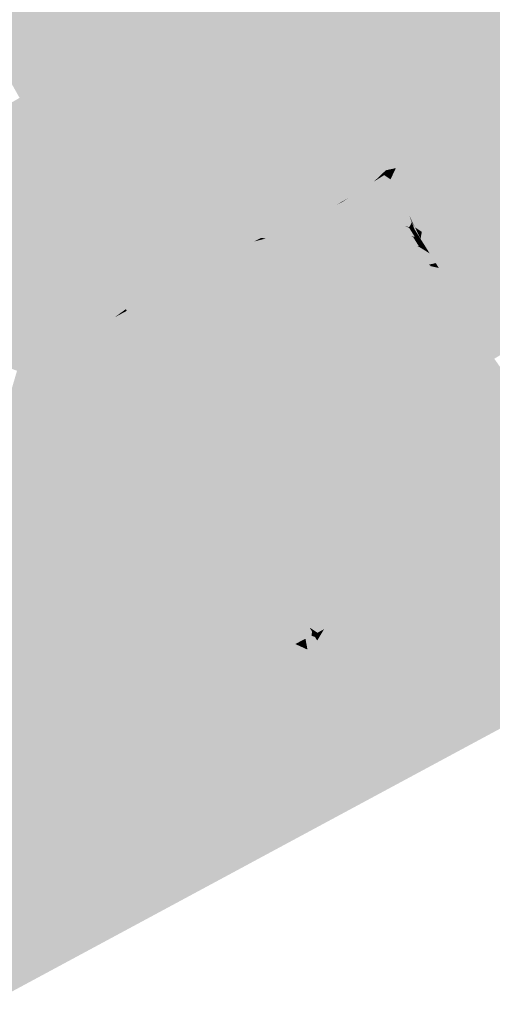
# Model space of a CAD drawing. Header units: metres. Extents: x 164696 to 183842, y 382615 to 387356.
# Tile 894 of 1056: x 182753.76 to 182755.2, y 386662.9 to 386665.9. Entities that reach past the tile are written whole.
import ezdxf

# ---------------------------------------------------------------- set-up
doc = ezdxf.new("R2010")
doc.units = ezdxf.units.M
doc.layers.add('C3D-SURFACE_TINSURFACE', color=7, linetype='Continuous')

msp = doc.modelspace()

# ---------------------------------------------------------------- linework, layer by layer
at = {"layer": 'C3D-SURFACE_TINSURFACE', "color": 11, "linetype": 'Continuous', "lineweight": -3, "true_color": 0xff8585}
for points in [[(182755.4009, 386666.3382), (182754.6068, 386665.9575), (182754.6386, 386665.8985)], [(182755.4009, 386666.3382), (182754.6386, 386665.8985), (182755.4259, 386666.2932)], [(182755.4259, 386666.2932), (182754.6386, 386665.8985), (182754.6713, 386665.8355)], [(182755.4259, 386666.2932), (182754.6713, 386665.8355), (182755.4509, 386666.2481)], [(182755.4509, 386666.2481), (182754.6713, 386665.8355), (182755.3024, 386665.6829)], [(182753.6312, 386665.9014), (182753.649, 386665.8673), (182754.4552, 386666.2203)], [(182753.649, 386665.8673), (182753.6667, 386665.8333), (182754.4552, 386666.2203)], [(182753.6845, 386665.7992), (182754.4552, 386666.2203), (182753.6667, 386665.8333)], [(182753.7022, 386665.7652), (182754.4552, 386666.2203), (182753.6845, 386665.7992)], [(182753.7022, 386665.7652), (182754.4766, 386666.1836), (182754.4552, 386666.2203)], [(182753.7217, 386665.7304), (182754.4766, 386666.1836), (182753.7022, 386665.7652)], [(182753.7217, 386665.7304), (182754.498, 386666.1469), (182754.4766, 386666.1836)], [(182753.7217, 386665.7304), (182753.7412, 386665.6959), (182754.498, 386666.1469)], [(182753.7412, 386665.6959), (182754.5193, 386666.1102), (182754.498, 386666.1469)], [(182753.7412, 386665.6959), (182753.7606, 386665.6614), (182754.5193, 386666.1102)], [(182753.7606, 386665.6614), (182754.5407, 386666.0735), (182754.5193, 386666.1102)], [(182753.7606, 386665.6614), (182753.7801, 386665.6268), (182754.5407, 386666.0735)], [(182753.7801, 386665.6268), (182753.7996, 386665.5923), (182754.5407, 386666.0735)], [(182753.7996, 386665.5923), (182754.5751, 386666.0165), (182754.5407, 386666.0735)], [(182753.7996, 386665.5923), (182753.8191, 386665.5578), (182754.5751, 386666.0165)], [(182753.8191, 386665.5578), (182754.6068, 386665.9575), (182754.5751, 386666.0165)], [(182753.8191, 386665.5578), (182754.6386, 386665.8985), (182754.6068, 386665.9575)], [(182753.8351, 386665.5181), (182754.6386, 386665.8985), (182753.8191, 386665.5578)], [(182753.8351, 386665.5181), (182753.8537, 386665.4812), (182754.6386, 386665.8985)], [(182753.8722, 386665.4444), (182754.6386, 386665.8985), (182753.8537, 386665.4812)], [(182753.8722, 386665.4444), (182754.6713, 386665.8355), (182754.6386, 386665.8985)], [(182753.8722, 386665.4444), (182753.8908, 386665.4075), (182754.6713, 386665.8355)], [(182753.8908, 386665.4075), (182754.4751, 386665.223), (182754.6713, 386665.8355)], [(182754.4751, 386665.223), (182754.685, 386665.8092), (182754.6713, 386665.8355)], [(182755.3024, 386665.6829), (182754.6713, 386665.8355), (182755.2731, 386665.6648)], [(182754.685, 386665.8092), (182755.2731, 386665.6648), (182754.6713, 386665.8355)], [(182754.4751, 386665.223), (182754.498, 386665.2344), (182754.685, 386665.8092)], [(182754.498, 386665.2344), (182754.6987, 386665.7829), (182754.685, 386665.8092)], [(182754.685, 386665.8092), (182754.6987, 386665.7829), (182755.2731, 386665.6648)], [(182754.498, 386665.2344), (182754.7124, 386665.7566), (182754.6987, 386665.7829)], [(182755.2201, 386665.6306), (182754.6987, 386665.7829), (182755.2014, 386665.6199)], [(182755.2201, 386665.6306), (182755.2382, 386665.6412), (182754.6987, 386665.7829)], [(182754.6987, 386665.7829), (182755.2382, 386665.6412), (182755.2731, 386665.6648)], [(182754.6987, 386665.7829), (182754.7124, 386665.7566), (182755.2014, 386665.6199)], [(182754.498, 386665.2344), (182754.7262, 386665.7303), (182754.7124, 386665.7566)], [(182755.1837, 386665.6098), (182754.7124, 386665.7566), (182755.1645, 386665.5996)], [(182755.1837, 386665.6098), (182755.2014, 386665.6199), (182754.7124, 386665.7566)], [(182754.7124, 386665.7566), (182754.7262, 386665.7303), (182755.1645, 386665.5996)], [(182754.5758, 386665.2638), (182754.7262, 386665.7303), (182754.498, 386665.2344)], [(182754.5758, 386665.2638), (182754.7399, 386665.704), (182754.7262, 386665.7303)], [(182754.6141, 386665.2818), (182754.7399, 386665.704), (182754.5758, 386665.2638)], [(182754.6141, 386665.2818), (182754.7536, 386665.6776), (182754.7399, 386665.704)], [(182754.7262, 386665.7303), (182754.7399, 386665.704), (182755.1645, 386665.5996)], [(182755.1472, 386665.5891), (182754.7399, 386665.704), (182755.1276, 386665.5783)], [(182755.1472, 386665.5891), (182755.1645, 386665.5996), (182754.7399, 386665.704)], [(182754.7536, 386665.6776), (182755.1276, 386665.5783), (182754.7399, 386665.704)], [(182754.6283, 386665.288), (182754.7536, 386665.6776), (182754.6141, 386665.2818)], [(182754.6283, 386665.288), (182754.7673, 386665.6513), (182754.7536, 386665.6776)], [(182755.1108, 386665.5683), (182754.7536, 386665.6776), (182754.7673, 386665.6513)], [(182755.1108, 386665.5683), (182755.1276, 386665.5783), (182754.7536, 386665.6776)], [(182753.7801, 386665.6268), (182753.7606, 386665.6614), (182753.1966, 386665.3354)], [(182754.6283, 386665.288), (182754.6525, 386665.2998), (182754.7673, 386665.6513)], [(182754.6673, 386665.3066), (182754.7673, 386665.6513), (182754.6525, 386665.2998)], [(182754.6673, 386665.3066), (182754.7921, 386665.598), (182754.7673, 386665.6513)], [(182755.1108, 386665.5683), (182754.7673, 386665.6513), (182755.0907, 386665.557)], [(182755.0743, 386665.5476), (182754.7673, 386665.6513), (182755.0538, 386665.5367)], [(182755.0743, 386665.5476), (182755.0907, 386665.557), (182754.7673, 386665.6513)], [(182754.7921, 386665.598), (182755.0538, 386665.5367), (182754.7673, 386665.6513)], [(182755.2566, 386665.6513), (182755.1359, 386665.1744), (182755.6918, 386665.3511)], [(182755.2566, 386665.6513), (182755.1537, 386665.2682), (182755.1359, 386665.1744)], [(182755.2566, 386665.6513), (182755.2382, 386665.6412), (182755.1537, 386665.2682)], [(182753.7996, 386665.5923), (182753.7801, 386665.6268), (182753.1966, 386665.3354)], [(182755.1837, 386665.6098), (182755.0662, 386665.222), (182755.2014, 386665.6199)], [(182755.2014, 386665.6199), (182755.0662, 386665.222), (182755.1399, 386665.2602)], [(182755.2201, 386665.6306), (182755.1322, 386665.1909), (182755.1537, 386665.2682)], [(182755.2201, 386665.6306), (182755.1399, 386665.2602), (182755.1322, 386665.1909)], [(182755.2201, 386665.6306), (182755.2014, 386665.6199), (182755.1399, 386665.2602)], [(182755.2201, 386665.6306), (182755.1537, 386665.2682), (182755.2382, 386665.6412)], [(182753.8351, 386665.5181), (182753.7996, 386665.5923), (182753.1966, 386665.3354)], [(182753.8351, 386665.5181), (182753.8191, 386665.5578), (182753.7996, 386665.5923)], [(182754.6673, 386665.3066), (182754.6907, 386665.3178), (182754.7921, 386665.598)], [(182754.7063, 386665.3252), (182754.7921, 386665.598), (182754.6907, 386665.3178)], [(182754.7063, 386665.3252), (182754.729, 386665.3358), (182754.7921, 386665.598)], [(182754.82, 386665.5475), (182754.7921, 386665.598), (182754.729, 386665.3358)], [(182755.0379, 386665.5268), (182754.7921, 386665.598), (182755.0169, 386665.5154)], [(182755.0379, 386665.5268), (182755.0538, 386665.5367), (182754.7921, 386665.598)], [(182754.7921, 386665.598), (182754.82, 386665.5475), (182755.0169, 386665.5154)], [(182755.1472, 386665.5891), (182755.0206, 386665.1721), (182755.0299, 386665.1573)], [(182755.1472, 386665.5891), (182755.1276, 386665.5783), (182755.0206, 386665.1721)], [(182755.1472, 386665.5891), (182755.0299, 386665.1573), (182755.0527, 386665.1983)], [(182755.1837, 386665.6098), (182755.0512, 386665.1814), (182755.0662, 386665.222)], [(182755.1837, 386665.6098), (182755.0548, 386665.1996), (182755.0512, 386665.1814)], [(182755.1472, 386665.5891), (182755.0527, 386665.1983), (182755.0548, 386665.1996)], [(182755.1837, 386665.6098), (182755.1645, 386665.5996), (182755.0548, 386665.1996)], [(182755.1472, 386665.5891), (182755.0548, 386665.1996), (182755.1645, 386665.5996)], [(182755.1108, 386665.5683), (182755.011, 386665.2323), (182755.0113, 386665.1869)], [(182755.1108, 386665.5683), (182755.0131, 386665.2461), (182755.011, 386665.2323)], [(182755.1108, 386665.5683), (182755.0113, 386665.1869), (182755.0206, 386665.1721)], [(182755.1108, 386665.5683), (182755.0907, 386665.557), (182755.0131, 386665.2461)], [(182755.0743, 386665.5476), (182755.0131, 386665.2461), (182755.0907, 386665.557)], [(182755.1108, 386665.5683), (182755.0206, 386665.1721), (182755.1276, 386665.5783)], [(182754.82, 386665.5475), (182754.729, 386665.3358), (182754.7652, 386665.3571)], [(182754.7782, 386665.3665), (182754.82, 386665.5475), (182754.7652, 386665.3571)], [(182754.7782, 386665.3665), (182754.8006, 386665.3807), (182754.82, 386665.5475)], [(182754.82, 386665.5475), (182754.8006, 386665.3807), (182754.8479, 386665.497)], [(182755.0015, 386665.5066), (182754.82, 386665.5475), (182754.9803, 386665.4941)], [(182755.0015, 386665.5066), (182755.0169, 386665.5154), (182754.82, 386665.5475)], [(182754.9696, 386665.4866), (182754.82, 386665.5475), (182754.8479, 386665.497)], [(182754.9696, 386665.4866), (182754.9803, 386665.4941), (182754.82, 386665.5475)], [(182755.0379, 386665.5268), (182754.9492, 386665.302), (182754.9663, 386665.2667)], [(182755.0379, 386665.5268), (182755.0169, 386665.5154), (182754.9492, 386665.302)], [(182755.0379, 386665.5268), (182754.9663, 386665.2667), (182754.9873, 386665.2524)], [(182755.0379, 386665.5268), (182754.9873, 386665.2524), (182754.9951, 386665.2822)], [(182755.0743, 386665.5476), (182754.991, 386665.2577), (182755.008, 386665.2305)], [(182755.0743, 386665.5476), (182754.9951, 386665.2822), (182754.991, 386665.2577)], [(182755.0743, 386665.5476), (182755.0538, 386665.5367), (182754.9951, 386665.2822)], [(182755.0379, 386665.5268), (182754.9951, 386665.2822), (182755.0538, 386665.5367)], [(182755.0743, 386665.5476), (182755.008, 386665.2305), (182755.0131, 386665.2461)], [(182753.8351, 386665.5181), (182753.1966, 386665.3354), (182753.277, 386665.1256)], [(182753.8351, 386665.5181), (182753.277, 386665.1256), (182753.8537, 386665.4812)], [(182754.8101, 386665.3866), (182754.8479, 386665.497), (182754.8006, 386665.3807)], [(182754.8101, 386665.3866), (182754.8365, 386665.4031), (182754.8479, 386665.497)], [(182754.842, 386665.4066), (182754.8479, 386665.497), (182754.8365, 386665.4031)], [(182754.842, 386665.4066), (182754.8776, 386665.4405), (182754.8479, 386665.497)], [(182754.9696, 386665.4866), (182754.8479, 386665.497), (182754.9444, 386665.4716)], [(182754.9377, 386665.4666), (182754.8479, 386665.497), (182754.9085, 386665.448)], [(182754.9377, 386665.4666), (182754.9444, 386665.4716), (182754.8479, 386665.497)], [(182754.9058, 386665.4466), (182754.8479, 386665.497), (182754.8776, 386665.4405)], [(182754.9058, 386665.4466), (182754.9085, 386665.448), (182754.8479, 386665.497)], [(182755.0015, 386665.5066), (182754.9349, 386665.3297), (182754.9492, 386665.302)], [(182755.0015, 386665.5066), (182754.9803, 386665.4941), (182754.9349, 386665.3297)], [(182754.9696, 386665.4866), (182754.9349, 386665.3297), (182754.9803, 386665.4941)], [(182755.0015, 386665.5066), (182754.9492, 386665.302), (182755.0169, 386665.5154)], [(182753.8722, 386665.4444), (182753.8537, 386665.4812), (182753.277, 386665.1256)], [(182754.9377, 386665.4666), (182754.9062, 386665.3851), (182754.9206, 386665.3574)], [(182754.9377, 386665.4666), (182754.9085, 386665.448), (182754.9062, 386665.3851)], [(182754.9696, 386665.4866), (182754.9206, 386665.3574), (182754.9349, 386665.3297)], [(182754.9696, 386665.4866), (182754.9444, 386665.4716), (182754.9206, 386665.3574)], [(182754.9377, 386665.4666), (182754.9206, 386665.3574), (182754.9444, 386665.4716)], [(182753.8908, 386665.4075), (182753.8722, 386665.4444), (182753.277, 386665.1256)], [(182754.842, 386665.4066), (182754.8725, 386665.4256), (182754.8776, 386665.4405)], [(182754.8739, 386665.4266), (182754.8776, 386665.4405), (182754.8725, 386665.4256)], [(182754.8739, 386665.4266), (182754.8919, 386665.4128), (182754.8776, 386665.4405)], [(182754.9058, 386665.4466), (182754.8776, 386665.4405), (182754.8919, 386665.4128)], [(182754.9058, 386665.4466), (182754.8919, 386665.4128), (182754.9085, 386665.448)], [(182754.9085, 386665.448), (182754.8919, 386665.4128), (182754.9062, 386665.3851)], [(182753.8908, 386665.4075), (182753.277, 386665.1256), (182753.2879, 386665.1044)], [(182753.8908, 386665.4075), (182753.2879, 386665.1044), (182753.2987, 386665.0833)], [(182753.8908, 386665.4075), (182753.2987, 386665.0833), (182753.9094, 386665.3706)], [(182753.8908, 386665.4075), (182754.4604, 386665.2153), (182754.4751, 386665.223)], [(182753.8908, 386665.4075), (182753.9094, 386665.3706), (182754.4604, 386665.2153)], [(182754.8101, 386665.3866), (182754.9206, 386665.3574), (182754.8365, 386665.4031)], [(182754.842, 386665.4066), (182754.8365, 386665.4031), (182754.9062, 386665.3851)], [(182754.8365, 386665.4031), (182754.9206, 386665.3574), (182754.9062, 386665.3851)], [(182754.842, 386665.4066), (182754.8919, 386665.4128), (182754.8725, 386665.4256)], [(182754.842, 386665.4066), (182754.9062, 386665.3851), (182754.8919, 386665.4128)], [(182754.8739, 386665.4266), (182754.8725, 386665.4256), (182754.8919, 386665.4128)], [(182754.7782, 386665.3665), (182754.9349, 386665.3297), (182754.8006, 386665.3807)], [(182754.8101, 386665.3866), (182754.8006, 386665.3807), (182754.9206, 386665.3574)], [(182754.8006, 386665.3807), (182754.9349, 386665.3297), (182754.9206, 386665.3574)], [(182753.9094, 386665.3706), (182753.2987, 386665.0833), (182753.3095, 386665.0621)], [(182753.9094, 386665.3706), (182753.3095, 386665.0621), (182753.3203, 386665.0409)], [(182753.9094, 386665.3706), (182753.3203, 386665.0409), (182753.9279, 386665.3337)], [(182753.9094, 386665.3706), (182754.4232, 386665.1951), (182754.4439, 386665.2061)], [(182753.9094, 386665.3706), (182754.4439, 386665.2061), (182754.4604, 386665.2153)], [(182753.9094, 386665.3706), (182753.9279, 386665.3337), (182754.4232, 386665.1951)], [(182754.7453, 386665.3438), (182754.7652, 386665.3571), (182754.729, 386665.3358)], [(182754.7453, 386665.3438), (182754.729, 386665.3358), (182754.9353, 386665.2703)], [(182754.7453, 386665.3438), (182754.9492, 386665.302), (182754.7652, 386665.3571)], [(182754.7453, 386665.3438), (182754.9491, 386665.2669), (182754.957, 386665.2815)], [(182754.7453, 386665.3438), (182754.957, 386665.2815), (182754.9492, 386665.302)], [(182754.7453, 386665.3438), (182754.9353, 386665.2703), (182754.9491, 386665.2669)], [(182754.7782, 386665.3665), (182754.7652, 386665.3571), (182754.9349, 386665.3297)], [(182754.7652, 386665.3571), (182754.9492, 386665.302), (182754.9349, 386665.3297)], [(182753.9432, 386665.297), (182753.9279, 386665.3337), (182753.3203, 386665.0409)], [(182753.9279, 386665.3337), (182754.3859, 386665.1748), (182754.4126, 386665.1891)], [(182754.4232, 386665.1951), (182753.9279, 386665.3337), (182754.4126, 386665.1891)], [(182754.3859, 386665.1748), (182753.9279, 386665.3337), (182754.3486, 386665.1546)], [(182753.9279, 386665.3337), (182753.9432, 386665.297), (182754.3486, 386665.1546)], [(182754.6673, 386665.3066), (182754.9541, 386665.24), (182754.6907, 386665.3178)], [(182754.7063, 386665.3252), (182754.6907, 386665.3178), (182754.9541, 386665.24)], [(182754.7063, 386665.3252), (182754.9353, 386665.2703), (182754.729, 386665.3358)], [(182754.7063, 386665.3252), (182754.9661, 386665.2372), (182754.9486, 386665.265)], [(182754.7063, 386665.3252), (182754.9541, 386665.24), (182754.9661, 386665.2372)], [(182754.7063, 386665.3252), (182754.9486, 386665.265), (182754.9353, 386665.2703)], [(182753.9432, 386665.297), (182753.3203, 386665.0409), (182753.3312, 386665.0198)], [(182753.9432, 386665.297), (182753.3312, 386665.0198), (182753.342, 386664.9986)], [(182753.79, 386664.8489), (182753.9432, 386665.297), (182753.342, 386664.9986)], [(182753.8272, 386664.8692), (182753.9432, 386665.297), (182753.79, 386664.8489)], [(182753.8272, 386664.8692), (182753.9617, 386665.2611), (182753.9432, 386665.297)], [(182753.9432, 386665.297), (182753.9617, 386665.2611), (182754.3486, 386665.1546)], [(182754.6283, 386665.288), (182754.6141, 386665.2818), (182755.0206, 386665.1721)], [(182754.6283, 386665.288), (182754.9729, 386665.2099), (182754.6525, 386665.2998)], [(182754.6283, 386665.288), (182754.9786, 386665.2071), (182754.9729, 386665.2099)], [(182754.6283, 386665.288), (182755.0206, 386665.1721), (182755.0113, 386665.1869)], [(182754.6283, 386665.288), (182755.0113, 386665.1869), (182754.9786, 386665.2071)], [(182754.6673, 386665.3066), (182754.6525, 386665.2998), (182754.9729, 386665.2099)], [(182754.6673, 386665.3066), (182754.9608, 386665.2367), (182754.9541, 386665.24)], [(182754.6673, 386665.3066), (182754.9781, 386665.2092), (182754.9608, 386665.2367)], [(182754.6673, 386665.3066), (182754.9729, 386665.2099), (182754.9781, 386665.2092)], [(182754.9492, 386665.302), (182754.957, 386665.2815), (182754.9663, 386665.2667)], [(182753.8645, 386664.8894), (182753.9617, 386665.2611), (182753.8272, 386664.8692)], [(182753.9803, 386665.2253), (182753.9617, 386665.2611), (182753.8645, 386664.8894)], [(182753.9617, 386665.2611), (182754.3114, 386665.1344), (182754.3486, 386665.1546)], [(182753.9803, 386665.2253), (182754.3114, 386665.1344), (182753.9617, 386665.2611)], [(182754.5504, 386665.2508), (182754.5758, 386665.2638), (182754.498, 386665.2344)], [(182754.5893, 386665.2694), (182754.5504, 386665.2508), (182755.012, 386665.1485)], [(182754.5893, 386665.2694), (182754.5758, 386665.2638), (182754.5504, 386665.2508)], [(182754.5893, 386665.2694), (182754.6141, 386665.2818), (182754.5758, 386665.2638)], [(182754.5893, 386665.2694), (182755.0088, 386665.1524), (182754.6141, 386665.2818)], [(182754.5893, 386665.2694), (182755.012, 386665.1485), (182755.0142, 386665.1495)], [(182754.5893, 386665.2694), (182755.0142, 386665.1495), (182755.0088, 386665.1524)], [(182754.6141, 386665.2818), (182755.0088, 386665.1524), (182755.0299, 386665.1573)], [(182754.6141, 386665.2818), (182755.0299, 386665.1573), (182755.0206, 386665.1721)], [(182753.9803, 386665.2253), (182753.8645, 386664.8894), (182753.9018, 386664.9096)], [(182753.9988, 386665.1895), (182753.9803, 386665.2253), (182753.9018, 386664.9096)], [(182753.9803, 386665.2253), (182754.2741, 386665.1141), (182754.3114, 386665.1344)], [(182753.9988, 386665.1895), (182754.2741, 386665.1141), (182753.9803, 386665.2253)], [(182754.5114, 386665.2322), (182754.2619, 386664.671), (182754.2774, 386664.641)], [(182754.5114, 386665.2322), (182754.4439, 386665.2061), (182754.2619, 386664.671)], [(182754.5114, 386665.2322), (182754.2774, 386664.641), (182754.2926, 386664.6076)], [(182754.5114, 386665.2322), (182754.2926, 386664.6076), (182754.9293, 386664.9508)], [(182754.5114, 386665.2322), (182754.4604, 386665.2153), (182754.4439, 386665.2061)], [(182754.5114, 386665.2322), (182754.4751, 386665.223), (182754.4604, 386665.2153)], [(182754.5114, 386665.2322), (182754.498, 386665.2344), (182754.4751, 386665.223)], [(182754.5504, 386665.2508), (182754.498, 386665.2344), (182754.5375, 386665.2446)], [(182754.5114, 386665.2322), (182754.5375, 386665.2446), (182754.498, 386665.2344)], [(182754.5114, 386665.2322), (182754.9818, 386665.0873), (182754.5375, 386665.2446)], [(182754.5114, 386665.2322), (182755.0142, 386665.0725), (182754.9818, 386665.0873)], [(182754.5114, 386665.2322), (182754.9293, 386664.9508), (182755.0142, 386665.0725)], [(182754.5504, 386665.2508), (182754.5375, 386665.2446), (182754.9974, 386665.151)], [(182754.5375, 386665.2446), (182754.9818, 386665.0873), (182754.9974, 386665.151)], [(182754.5504, 386665.2508), (182754.9974, 386665.151), (182755.012, 386665.1485)], [(182754.4439, 386665.2061), (182754.4232, 386665.1951), (182754.2619, 386664.671)], [(182754.4232, 386665.1951), (182754.4126, 386665.1891), (182754.2619, 386664.671)], [(182753.9988, 386665.1895), (182753.9018, 386664.9096), (182753.939, 386664.9299)], [(182754.0173, 386665.1536), (182753.9988, 386665.1895), (182753.939, 386664.9299)], [(182753.9988, 386665.1895), (182754.2369, 386665.0928), (182754.2741, 386665.1141)], [(182753.9988, 386665.1895), (182754.0173, 386665.1536), (182754.2369, 386665.0928)], [(182754.3859, 386665.1748), (182754.231, 386664.7309), (182754.2464, 386664.7009)], [(182754.3859, 386665.1748), (182754.3486, 386665.1546), (182754.231, 386664.7309)], [(182754.2464, 386664.7009), (182754.2619, 386664.671), (182754.4126, 386665.1891)], [(182754.3859, 386665.1748), (182754.2464, 386664.7009), (182754.4126, 386665.1891)], [(182753.9762, 386664.9512), (182754.0173, 386665.1536), (182753.939, 386664.9299)], [(182753.9762, 386664.9512), (182754.0358, 386665.1178), (182754.0173, 386665.1536)], [(182754.0173, 386665.1536), (182754.1997, 386665.0726), (182754.2369, 386665.0928)], [(182754.0173, 386665.1536), (182754.0358, 386665.1178), (182754.1997, 386665.0726)], [(182754.3114, 386665.1344), (182754.2, 386664.7908), (182754.2155, 386664.7608)], [(182754.2741, 386665.1141), (182754.2, 386664.7908), (182754.3114, 386665.1344)], [(182754.3486, 386665.1546), (182754.2155, 386664.7608), (182754.231, 386664.7309)], [(182754.3486, 386665.1546), (182754.3114, 386665.1344), (182754.2155, 386664.7608)], [(182754.0358, 386665.1178), (182753.9762, 386664.9512), (182754.0135, 386664.9714)], [(182754.0535, 386665.0763), (182754.0358, 386665.1178), (182754.0135, 386664.9714)], [(182754.0358, 386665.1178), (182754.1625, 386665.0523), (182754.1997, 386665.0726)], [(182754.0535, 386665.0763), (182754.1625, 386665.0523), (182754.0358, 386665.1178)], [(182754.2741, 386665.1141), (182754.169, 386664.8507), (182754.1845, 386664.8208)], [(182754.2741, 386665.1141), (182754.2369, 386665.0928), (182754.169, 386664.8507)], [(182754.2741, 386665.1141), (182754.1845, 386664.8208), (182754.2, 386664.7908)], [(182754.0535, 386665.0763), (182754.0135, 386664.9714), (182754.0507, 386664.9917)], [(182754.0535, 386665.0763), (182754.0507, 386664.9917), (182754.0846, 386665.0168)], [(182754.0535, 386665.0763), (182754.1252, 386665.0321), (182754.1625, 386665.0523)], [(182754.0535, 386665.0763), (182754.0846, 386665.0168), (182754.1252, 386665.0321)], [(182754.2369, 386665.0928), (182754.1469, 386664.8978), (182754.169, 386664.8507)], [(182754.2369, 386665.0928), (182754.1997, 386665.0726), (182754.1469, 386664.8978)], [(182754.1997, 386665.0726), (182754.1625, 386665.0523), (182754.1469, 386664.8978)], [(182754.1625, 386665.0523), (182754.1158, 386664.9573), (182754.1469, 386664.8978)], [(182754.1625, 386665.0523), (182754.1252, 386665.0321), (182754.1158, 386664.9573)], [(182754.0879, 386665.0119), (182754.0846, 386665.0168), (182754.0507, 386664.9917)], [(182754.0879, 386665.0119), (182754.0507, 386664.9917), (182754.1158, 386664.9573)], [(182754.0879, 386665.0119), (182754.1252, 386665.0321), (182754.0846, 386665.0168)], [(182754.0879, 386665.0119), (182754.1158, 386664.9573), (182754.1252, 386665.0321)], [(182753.79, 386664.8489), (182753.342, 386664.9986), (182753.3528, 386664.9774)], [(182754.0135, 386664.9714), (182754.1158, 386664.9573), (182754.0507, 386664.9917)], [(182753.79, 386664.8489), (182753.3528, 386664.9774), (182753.7528, 386664.8287)], [(182753.9762, 386664.9512), (182754.1469, 386664.8978), (182754.0135, 386664.9714)], [(182754.0135, 386664.9714), (182754.1469, 386664.8978), (182754.1158, 386664.9573)], [(182753.939, 386664.9299), (182753.9018, 386664.9096), (182754.169, 386664.8507)], [(182753.9762, 386664.9512), (182753.939, 386664.9299), (182754.1469, 386664.8978)], [(182753.939, 386664.9299), (182754.169, 386664.8507), (182754.1469, 386664.8978)], [(182754.2926, 386664.6076), (182754.9336, 386664.9423), (182754.9293, 386664.9508)], [(182754.2926, 386664.6076), (182754.3129, 386664.5682), (182754.9336, 386664.9423)], [(182754.3129, 386664.5682), (182755.0792, 386664.9345), (182754.9336, 386664.9423)], [(182754.3129, 386664.5682), (182755.0809, 386664.9312), (182755.0792, 386664.9345)], [(182754.3129, 386664.5682), (182754.3332, 386664.5287), (182755.0809, 386664.9312)], [(182754.3332, 386664.5287), (182755.0918, 386664.9124), (182755.0809, 386664.9312)], [(182753.9018, 386664.9096), (182753.8645, 386664.8894), (182754.2, 386664.7908)], [(182753.9018, 386664.9096), (182754.1845, 386664.8208), (182754.169, 386664.8507)], [(182753.9018, 386664.9096), (182754.2, 386664.7908), (182754.1845, 386664.8208)], [(182754.3534, 386664.4893), (182755.0918, 386664.9124), (182754.3332, 386664.5287)], [(182754.3534, 386664.4893), (182754.9451, 386664.8053), (182755.1031, 386664.9146)], [(182754.3534, 386664.4893), (182755.1031, 386664.9146), (182755.0918, 386664.9124)], [(182753.8272, 386664.8692), (182753.79, 386664.8489), (182754.231, 386664.7309)], [(182753.8645, 386664.8894), (182753.8272, 386664.8692), (182754.2155, 386664.7608)], [(182753.8272, 386664.8692), (182754.231, 386664.7309), (182754.2155, 386664.7608)], [(182753.8645, 386664.8894), (182754.2155, 386664.7608), (182754.2, 386664.7908)], [(182753.79, 386664.8489), (182753.6256, 386664.395), (182753.6385, 386664.3698)], [(182753.79, 386664.8489), (182753.7528, 386664.8287), (182753.6256, 386664.395)], [(182753.79, 386664.8489), (182753.6385, 386664.3698), (182754.2464, 386664.7009)], [(182753.79, 386664.8489), (182754.2464, 386664.7009), (182754.231, 386664.7309)], [(182754.3998, 386664.4127), (182754.9348, 386664.2409), (182755.1679, 386664.843)], [(182754.3998, 386664.4127), (182755.1679, 386664.843), (182755.0878, 386664.8215)], [(182754.3998, 386664.4127), (182755.0775, 386664.8391), (182755.0117, 386664.8198)], [(182754.3998, 386664.4127), (182755.0878, 386664.8215), (182755.0775, 386664.8391)], [(182754.3998, 386664.4127), (182754.9451, 386664.8053), (182754.3534, 386664.4893)], [(182754.3998, 386664.4127), (182755.0117, 386664.8198), (182754.9451, 386664.8053)], [(182754.2619, 386664.671), (182754.2464, 386664.7009), (182753.6385, 386664.3698)], [(182754.2619, 386664.671), (182753.6385, 386664.3698), (182753.6514, 386664.3445)], [(182754.2774, 386664.641), (182754.2619, 386664.671), (182753.6514, 386664.3445)], [(182754.2774, 386664.641), (182753.6514, 386664.3445), (182753.6643, 386664.3193)], [(182754.2926, 386664.6076), (182754.2774, 386664.641), (182753.6643, 386664.3193)], [(182754.2926, 386664.6076), (182753.6643, 386664.3193), (182753.6934, 386664.2604)], [(182754.3129, 386664.5682), (182754.2926, 386664.6076), (182753.6934, 386664.2604)], [(182754.3129, 386664.5682), (182753.6934, 386664.2604), (182753.7218, 386664.2112)], [(182754.3332, 386664.5287), (182754.3129, 386664.5682), (182753.7218, 386664.2112)], [(182753.7613, 386664.1531), (182754.3332, 386664.5287), (182753.7218, 386664.2112)], [(182754.3534, 386664.4893), (182754.3332, 386664.5287), (182753.7613, 386664.1531)], [(182754.3737, 386664.4498), (182754.3534, 386664.4893), (182753.7613, 386664.1531)], [(182754.3737, 386664.4498), (182754.3998, 386664.4127), (182754.3534, 386664.4893)], [(182753.7741, 386664.1291), (182754.3737, 386664.4498), (182753.7613, 386664.1531)], [(182753.7868, 386664.1051), (182754.3737, 386664.4498), (182753.7741, 386664.1291)], [(182753.7868, 386664.1051), (182753.7996, 386664.0811), (182754.3737, 386664.4498)], [(182753.7996, 386664.0811), (182754.3998, 386664.4127), (182754.3737, 386664.4498)], [(182753.7996, 386664.0811), (182753.8123, 386664.0571), (182754.3998, 386664.4127)], [(182753.8123, 386664.0571), (182754.4283, 386664.3647), (182754.3998, 386664.4127)], [(182754.3998, 386664.4127), (182754.4283, 386664.3647), (182754.9085, 386664.2421)], [(182754.3998, 386664.4127), (182754.9085, 386664.2421), (182754.9348, 386664.2409)], [(182753.8123, 386664.0571), (182753.8361, 386664.0141), (182754.4283, 386664.3647)], [(182753.8361, 386664.0141), (182754.4569, 386664.3167), (182754.4283, 386664.3647)], [(182754.4283, 386664.3647), (182754.4569, 386664.3167), (182754.945, 386664.1785)], [(182754.4283, 386664.3647), (182754.945, 386664.1785), (182754.9821, 386664.1961)], [(182754.4283, 386664.3647), (182754.9821, 386664.1961), (182754.9914, 386664.2006)], [(182754.4283, 386664.3647), (182754.9914, 386664.2006), (182754.9085, 386664.2421)], [(182753.8361, 386664.0141), (182753.8526, 386663.9833), (182754.4569, 386664.3167)], [(182754.4569, 386664.3167), (182753.8526, 386663.9833), (182754.3214, 386663.9124)], [(182754.4569, 386664.3167), (182754.3214, 386663.9124), (182754.4186, 386663.9331)], [(182754.4569, 386664.3167), (182754.4186, 386663.9331), (182754.4216, 386663.936)], [(182754.4569, 386664.3167), (182754.4216, 386663.936), (182754.4796, 386664.2755)], [(182754.4569, 386664.3167), (182754.4796, 386664.2755), (182754.9079, 386664.1608)], [(182754.4569, 386664.3167), (182754.9079, 386664.1608), (182754.945, 386664.1785)], [(182754.4954, 386664.2451), (182754.4796, 386664.2755), (182754.4216, 386663.936)], [(182754.4796, 386664.2755), (182754.4954, 386664.2451), (182754.8319, 386664.1502)], [(182754.4796, 386664.2755), (182754.8319, 386664.1502), (182754.8303, 386664.1533)], [(182754.4796, 386664.2755), (182754.8303, 386664.1533), (182754.8789, 386664.1449)], [(182754.4796, 386664.2755), (182754.8789, 386664.1449), (182754.9079, 386664.1608)], [(182751.6303, 386661.8471), (182754.0441, 386663.1297), (182756.0543, 386664.2445)], [(182751.6303, 386661.8471), (182756.0543, 386664.2445), (182754.8466, 386663.6309)], [(182754.4954, 386664.2451), (182754.4216, 386663.936), (182754.4232, 386663.933)], [(182754.4954, 386664.2451), (182754.4232, 386663.933), (182754.4392, 386663.9774)], [(182754.4954, 386664.2451), (182754.4392, 386663.9774), (182754.5113, 386664.2146)], [(182754.4954, 386664.2451), (182754.5113, 386664.2146), (182754.6305, 386664.1782)], [(182754.4954, 386664.2451), (182754.6305, 386664.1782), (182754.71, 386664.1631)], [(182754.4954, 386664.2451), (182754.71, 386664.1631), (182754.8319, 386664.1502)], [(182754.8466, 386663.6309), (182756.0543, 386664.2445), (182755.2495, 386663.8429)], [(182753.0823, 386663.8223), (182753.7613, 386664.1531), (182753.7218, 386664.2112)], [(182754.5271, 386664.1842), (182754.5113, 386664.2146), (182754.4392, 386663.9774)], [(182754.5271, 386664.1842), (182754.6305, 386664.1782), (182754.5113, 386664.2146)], [(182754.5271, 386664.1842), (182754.4392, 386663.9774), (182754.4338, 386663.9459)], [(182754.5271, 386664.1842), (182754.4338, 386663.9459), (182754.4866, 386664.0493)], [(182754.5429, 386664.1537), (182754.5271, 386664.1842), (182754.4866, 386664.0493)], [(182754.5429, 386664.1537), (182754.6581, 386664.1399), (182754.5271, 386664.1842)], [(182754.5271, 386664.1842), (182754.6581, 386664.1399), (182754.6782, 386664.1509)], [(182754.5271, 386664.1842), (182754.6782, 386664.1509), (182754.6305, 386664.1782)], [(182754.945, 386664.1785), (182754.8517, 386663.8022), (182754.9014, 386663.9364)], [(182754.945, 386664.1785), (182754.8998, 386664.0402), (182754.8517, 386663.8022)], [(182754.9079, 386664.1608), (182754.8998, 386664.0402), (182754.945, 386664.1785)], [(182754.9821, 386664.1961), (182754.9014, 386663.9364), (182754.9914, 386664.2006)], [(182754.945, 386664.1785), (182754.9014, 386663.9364), (182754.9821, 386664.1961)], [(182753.7741, 386664.1291), (182753.7613, 386664.1531), (182753.0823, 386663.8223)], [(182754.5429, 386664.1537), (182754.4807, 386663.9999), (182754.4656, 386663.9245)], [(182754.5429, 386664.1537), (182754.4656, 386663.9245), (182754.4772, 386663.9306)], [(182754.5588, 386664.1233), (182754.5429, 386664.1537), (182754.4772, 386663.9306)], [(182754.5429, 386664.1537), (182754.4866, 386664.0493), (182754.4807, 386663.9999)], [(182754.5429, 386664.1537), (182754.5588, 386664.1233), (182754.7492, 386664.0735)], [(182754.5429, 386664.1537), (182754.7492, 386664.0735), (182754.7559, 386664.0772)], [(182754.5429, 386664.1537), (182754.7559, 386664.0772), (182754.7012, 386664.1163)], [(182754.5429, 386664.1537), (182754.7012, 386664.1163), (182754.6581, 386664.1399)], [(182754.9079, 386664.1608), (182754.8789, 386664.1449), (182754.8738, 386664.0278)], [(182754.9079, 386664.1608), (182754.8738, 386664.0278), (182754.8998, 386664.0402)], [(182753.7741, 386664.1291), (182753.0823, 386663.8223), (182753.1309, 386663.7305)], [(182753.7868, 386664.1051), (182753.7741, 386664.1291), (182753.1309, 386663.7305)], [(182754.5588, 386664.1233), (182754.4772, 386663.9306), (182754.5083, 386663.9467)], [(182754.5588, 386664.1233), (182754.5083, 386663.9467), (182754.5746, 386664.0928)], [(182754.5588, 386664.1233), (182754.5746, 386664.0928), (182754.7092, 386664.0514)], [(182754.5588, 386664.1233), (182754.7092, 386664.0514), (182754.7492, 386664.0735)], [(182753.7868, 386664.1051), (182753.1309, 386663.7305), (182753.7996, 386664.0811)], [(182753.7996, 386664.0811), (182753.1309, 386663.7305), (182753.8123, 386664.0571)], [(182754.5083, 386663.9467), (182754.5393, 386663.9628), (182754.5746, 386664.0928)], [(182754.5393, 386663.9628), (182754.5704, 386663.9789), (182754.5746, 386664.0928)], [(182754.5704, 386663.9789), (182754.6033, 386664.0424), (182754.5746, 386664.0928)], [(182754.5746, 386664.0928), (182754.6033, 386664.0424), (182754.6527, 386664.0326)], [(182754.5746, 386664.0928), (182754.6527, 386664.0326), (182754.6455, 386664.0452)], [(182754.5746, 386664.0928), (182754.6455, 386664.0452), (182754.6892, 386664.0404)], [(182754.5746, 386664.0928), (182754.6892, 386664.0404), (182754.7092, 386664.0514)], [(182753.8123, 386664.0571), (182753.1309, 386663.7305), (182753.1727, 386663.6594)], [(182753.8123, 386664.0571), (182753.1727, 386663.6594), (182753.1864, 386663.6383)], [(182753.8123, 386664.0571), (182753.1864, 386663.6383), (182753.8361, 386664.0141)], [(182754.666, 386663.9339), (182754.7092, 386664.0514), (182754.6892, 386664.0404)], [(182754.6804, 386663.9089), (182754.7092, 386664.0514), (182754.666, 386663.9339)], [(182754.6804, 386663.9089), (182754.7492, 386664.0735), (182754.7092, 386664.0514)], [(182754.6804, 386663.9089), (182754.6949, 386663.8838), (182754.7492, 386664.0735)], [(182754.6949, 386663.8838), (182754.7093, 386663.8588), (182754.7492, 386664.0735)], [(182754.7492, 386664.0735), (182754.7093, 386663.8588), (182754.7226, 386663.8982)], [(182754.7492, 386664.0735), (182754.7226, 386663.8982), (182754.7559, 386664.0772)], [(182754.5704, 386663.9789), (182754.6014, 386663.9951), (182754.6033, 386664.0424)], [(182754.6033, 386664.0424), (182754.6014, 386663.9951), (182754.6325, 386664.0112)], [(182754.6033, 386664.0424), (182754.6325, 386664.0112), (182754.6508, 386664.0203)], [(182754.6033, 386664.0424), (182754.6508, 386664.0203), (182754.6527, 386664.0326)], [(182754.666, 386663.9339), (182754.6892, 386664.0404), (182754.6684, 386664.0055)], [(182753.8361, 386664.0141), (182753.1864, 386663.6383), (182753.2001, 386663.6172)], [(182753.8361, 386664.0141), (182753.2001, 386663.6172), (182753.8526, 386663.9833)], [(182754.5704, 386663.9789), (182754.6386, 386663.9781), (182754.6014, 386663.9951)], [(182754.6386, 386663.9781), (182754.6325, 386664.0112), (182754.6014, 386663.9951)], [(182754.6386, 386663.9781), (182754.6508, 386664.0203), (182754.6325, 386664.0112)], [(182754.6386, 386663.9781), (182754.6615, 386664.0166), (182754.6508, 386664.0203)], [(182754.6386, 386663.9781), (182754.6684, 386664.0055), (182754.6615, 386664.0166)], [(182754.6386, 386663.9781), (182754.666, 386663.9339), (182754.6684, 386664.0055)], [(182753.2001, 386663.6172), (182753.2139, 386663.5961), (182753.8526, 386663.9833)], [(182753.2139, 386663.5961), (182753.8691, 386663.9524), (182753.8526, 386663.9833)], [(182753.8526, 386663.9833), (182753.8691, 386663.9524), (182754.2787, 386663.9118)], [(182753.8526, 386663.9833), (182754.2787, 386663.9118), (182754.3214, 386663.9124)], [(182754.5083, 386663.9467), (182754.6804, 386663.9089), (182754.5393, 386663.9628)], [(182754.5393, 386663.9628), (182754.666, 386663.9339), (182754.5704, 386663.9789)], [(182754.5393, 386663.9628), (182754.6804, 386663.9089), (182754.666, 386663.9339)], [(182754.5704, 386663.9789), (182754.666, 386663.9339), (182754.6386, 386663.9781)], [(182753.2139, 386663.5961), (182753.2276, 386663.575), (182753.8691, 386663.9524)], [(182753.2276, 386663.575), (182753.2413, 386663.5538), (182753.8691, 386663.9524)], [(182753.2413, 386663.5538), (182753.2805, 386663.4988), (182753.8691, 386663.9524)], [(182753.2805, 386663.4988), (182753.9005, 386663.8993), (182753.8691, 386663.9524)], [(182753.9005, 386663.8993), (182754.2787, 386663.9118), (182753.8691, 386663.9524)], [(182754.4772, 386663.9306), (182754.4656, 386663.9245), (182754.6655, 386663.868)], [(182754.5083, 386663.9467), (182754.4772, 386663.9306), (182754.6949, 386663.8838)], [(182754.4772, 386663.9306), (182754.6655, 386663.868), (182754.7093, 386663.8588)], [(182754.4772, 386663.9306), (182754.7093, 386663.8588), (182754.6949, 386663.8838)], [(182754.5083, 386663.9467), (182754.6949, 386663.8838), (182754.6804, 386663.9089)], [(182753.9005, 386663.8993), (182754.3294, 386663.8985), (182754.2787, 386663.9118)], [(182754.8466, 386663.6309), (182754.933, 386663.9224), (182754.8271, 386663.6653)], [(182754.8466, 386663.6309), (182754.9253, 386663.8561), (182754.933, 386663.9224)], [(182754.8466, 386663.6309), (182755.0437, 386663.9103), (182755.0307, 386663.9041)], [(182754.8466, 386663.6309), (182755.0249, 386663.863), (182755.0437, 386663.9103)], [(182754.8466, 386663.6309), (182755.0307, 386663.9041), (182754.9834, 386663.8445)], [(182753.9005, 386663.8993), (182753.2805, 386663.4988), (182753.3146, 386663.4444)], [(182753.9426, 386663.8382), (182753.9005, 386663.8993), (182753.3146, 386663.4444)], [(182753.9426, 386663.8382), (182754.3294, 386663.8985), (182753.9005, 386663.8993)], [(182753.9426, 386663.8382), (182754.3679, 386663.8923), (182754.3294, 386663.8985)], [(182753.9603, 386663.8057), (182754.3679, 386663.8923), (182753.9426, 386663.8382)], [(182753.9603, 386663.8057), (182754.3827, 386663.8917), (182754.3679, 386663.8923)], [(182753.9603, 386663.8057), (182754.523, 386663.8314), (182754.3827, 386663.8917)], [(182754.7093, 386663.8588), (182754.7347, 386663.8773), (182754.7226, 386663.8982)], [(182754.7093, 386663.8588), (182754.7238, 386663.8337), (182754.7347, 386663.8773)], [(182754.7238, 386663.8337), (182754.7413, 386663.881), (182754.7347, 386663.8773)], [(182754.7238, 386663.8337), (182754.7274, 386663.8274), (182754.7413, 386663.881)], [(182754.7238, 386663.8337), (182754.7093, 386663.8588), (182754.6655, 386663.868)], [(182754.7238, 386663.8337), (182754.6655, 386663.868), (182754.6775, 386663.8472)], [(182754.7238, 386663.8337), (182754.6775, 386663.8472), (182754.7274, 386663.8274)], [(182754.8466, 386663.6309), (182754.9523, 386663.867), (182754.9253, 386663.8561)], [(182754.8466, 386663.6309), (182754.9416, 386663.8247), (182754.9523, 386663.867)], [(182754.8466, 386663.6309), (182755.2495, 386663.8429), (182755.0249, 386663.863)], [(182754.8466, 386663.6309), (182754.9834, 386663.8445), (182754.973, 386663.8396)], [(182753.9603, 386663.8057), (182753.9426, 386663.8382), (182753.3146, 386663.4444)], [(182753.9603, 386663.8057), (182754.8466, 386663.6309), (182754.523, 386663.8314)], [(182754.8466, 386663.6309), (182754.8271, 386663.6653), (182754.523, 386663.8314)], [(182754.8466, 386663.6309), (182754.973, 386663.8396), (182754.9625, 386663.8346)], [(182754.8466, 386663.6309), (182754.9625, 386663.8346), (182754.9521, 386663.8297)], [(182754.8466, 386663.6309), (182754.9521, 386663.8297), (182754.9416, 386663.8247)], [(182753.9603, 386663.8057), (182753.3146, 386663.4444), (182753.3487, 386663.39)], [(182753.9603, 386663.8057), (182753.3487, 386663.39), (182753.3748, 386663.3582)], [(182753.9603, 386663.8057), (182753.3748, 386663.3582), (182753.3916, 386663.3334)], [(182753.9603, 386663.8057), (182753.3916, 386663.3334), (182753.4083, 386663.3085)], [(182753.9603, 386663.8057), (182753.4083, 386663.3085), (182753.4251, 386663.2837)], [(182753.9603, 386663.8057), (182753.4251, 386663.2837), (182753.4419, 386663.2588)], [(182753.9603, 386663.8057), (182753.4419, 386663.2588), (182753.4587, 386663.234)], [(182753.9603, 386663.8057), (182753.4587, 386663.234), (182753.4877, 386663.1554)], [(182753.9603, 386663.8057), (182753.4877, 386663.1554), (182753.5113, 386663.1005)], [(182753.9603, 386663.8057), (182753.5113, 386663.1005), (182753.5507, 386663.1338)], [(182753.9603, 386663.8057), (182753.5507, 386663.1338), (182753.6826, 386663.3186)], [(182753.9603, 386663.8057), (182753.6651, 386663.1158), (182754.2218, 386663.2937)], [(182753.9603, 386663.8057), (182753.7161, 386663.3476), (182753.6651, 386663.1158)], [(182753.9603, 386663.8057), (182753.6826, 386663.3186), (182753.7161, 386663.3476)], [(182753.9603, 386663.8057), (182754.2218, 386663.2937), (182754.8466, 386663.6309)], [(182750.0264, 386660.9357), (182755.1954, 386663.7203), (182754.0441, 386663.1297)], [(182751.6303, 386661.8471), (182754.8466, 386663.6309), (182754.2218, 386663.2937)], [(182751.6303, 386661.8471), (182754.2218, 386663.2937), (182752.6136, 386662.4018)], [(182750.0264, 386660.9357), (182754.0441, 386663.1297), (182751.6303, 386661.8471)]]:
    msp.add_solid(points, dxfattribs=at)
at = {"layer": 'C3D-SURFACE_TINSURFACE', "color": 1, "linetype": 'Continuous', "lineweight": -3, "true_color": 0xe60000}
for points in [[(182755.9264, 386665.3745), (182755.5402, 386665.1672), (182755.1608, 386664.9473)], [(182755.9264, 386665.3745), (182755.1608, 386664.9473), (182755.9332, 386665.362)], [(182755.6918, 386665.3511), (182755.1359, 386665.1744), (182755.1029, 386665.0444)], [(182755.6918, 386665.3511), (182755.1029, 386665.0444), (182755.7053, 386665.3202)], [(182755.9332, 386665.362), (182755.1608, 386664.9473), (182755.1727, 386664.9269)], [(182755.9468, 386665.3369), (182755.9332, 386665.362), (182755.1727, 386664.9269)], [(182755.5275, 386665.1899), (182755.7053, 386665.3202), (182755.1029, 386665.0444)], [(182755.9468, 386665.3369), (182755.1727, 386664.9269), (182755.1846, 386664.9065)], [(182755.9468, 386665.3369), (182755.1846, 386664.9065), (182755.1964, 386664.886)], [(182755.9603, 386665.3118), (182755.9468, 386665.3369), (182755.1964, 386664.886)], [(182754.9951, 386665.2822), (182754.9834, 386665.2313), (182754.991, 386665.2577)], [(182754.9951, 386665.2822), (182754.9873, 386665.2524), (182754.9834, 386665.2313)], [(182755.9603, 386665.3118), (182755.1964, 386664.886), (182755.2083, 386664.8656)], [(182756.0543, 386664.2445), (182754.0441, 386663.1297), (182758.0671, 386665.2673)], [(182754.0441, 386663.1297), (182755.1954, 386663.7203), (182758.0671, 386665.2673)], [(182754.9353, 386665.2703), (182754.9648, 386665.261), (182754.9491, 386665.2669)], [(182754.9353, 386665.2703), (182754.9486, 386665.265), (182754.9648, 386665.261)], [(182754.9661, 386665.2372), (182754.9648, 386665.261), (182754.9486, 386665.265)], [(182754.957, 386665.2815), (182754.9491, 386665.2669), (182754.9648, 386665.261)], [(182754.957, 386665.2815), (182754.9648, 386665.261), (182754.9834, 386665.2313)], [(182754.957, 386665.2815), (182754.9834, 386665.2313), (182754.9663, 386665.2667)], [(182754.9661, 386665.2372), (182754.9834, 386665.2313), (182754.9648, 386665.261)], [(182754.9663, 386665.2667), (182754.9834, 386665.2313), (182754.9873, 386665.2524)], [(182754.991, 386665.2577), (182754.9834, 386665.2313), (182755.002, 386665.2017)], [(182754.991, 386665.2577), (182755.002, 386665.2017), (182755.008, 386665.2305)], [(182755.0662, 386665.222), (182755.1029, 386665.0444), (182755.1399, 386665.2602)], [(182755.1537, 386665.2682), (182755.1029, 386665.0444), (182755.1359, 386665.1744)], [(182755.1537, 386665.2682), (182755.1322, 386665.1909), (182755.1029, 386665.0444)], [(182755.1399, 386665.2602), (182755.1029, 386665.0444), (182755.1322, 386665.1909)], [(182754.9541, 386665.24), (182754.9834, 386665.2313), (182754.9661, 386665.2372)], [(182754.9541, 386665.24), (182754.9608, 386665.2367), (182754.9834, 386665.2313)], [(182754.9781, 386665.2092), (182754.9834, 386665.2313), (182754.9608, 386665.2367)], [(182754.9781, 386665.2092), (182755.002, 386665.2017), (182754.9834, 386665.2313)], [(182755.0131, 386665.2461), (182755.002, 386665.2017), (182755.011, 386665.2323)], [(182755.0131, 386665.2461), (182755.008, 386665.2305), (182755.002, 386665.2017)], [(182755.0113, 386665.1869), (182755.011, 386665.2323), (182755.002, 386665.2017)], [(182755.0662, 386665.222), (182755.0512, 386665.1814), (182755.0392, 386665.1425)], [(182755.0662, 386665.222), (182755.0392, 386665.1425), (182755.1029, 386665.0444)], [(182754.9729, 386665.2099), (182755.002, 386665.2017), (182754.9781, 386665.2092)], [(182754.9729, 386665.2099), (182754.9786, 386665.2071), (182755.002, 386665.2017)], [(182755.0113, 386665.1869), (182755.002, 386665.2017), (182754.9786, 386665.2071)], [(182755.0299, 386665.1573), (182755.0392, 386665.1425), (182755.0527, 386665.1983)], [(182755.0548, 386665.1996), (182755.0392, 386665.1425), (182755.0512, 386665.1814)], [(182755.0548, 386665.1996), (182755.0527, 386665.1983), (182755.0392, 386665.1425)], [(182755.5275, 386665.1899), (182755.1029, 386665.0444), (182755.1489, 386664.9678)], [(182755.5275, 386665.1899), (182755.1489, 386664.9678), (182755.5343, 386665.1774)], [(182755.5343, 386665.1774), (182755.1489, 386664.9678), (182755.1608, 386664.9473)], [(182755.5343, 386665.1774), (182755.1608, 386664.9473), (182755.5402, 386665.1672)], [(182754.9974, 386665.151), (182754.9818, 386665.0873), (182755.1029, 386665.0444)], [(182754.9974, 386665.151), (182755.0392, 386665.1425), (182755.012, 386665.1485)], [(182754.9974, 386665.151), (182755.1029, 386665.0444), (182755.0392, 386665.1425)], [(182755.0299, 386665.1573), (182755.0088, 386665.1524), (182755.0392, 386665.1425)], [(182755.0088, 386665.1524), (182755.0142, 386665.1495), (182755.0392, 386665.1425)], [(182755.012, 386665.1485), (182755.0392, 386665.1425), (182755.0142, 386665.1495)], [(182754.9293, 386664.9508), (182755.1029, 386665.0444), (182755.0142, 386665.0725)], [(182754.9818, 386665.0873), (182755.0142, 386665.0725), (182755.1029, 386665.0444)], [(182754.9336, 386664.9423), (182755.1029, 386665.0444), (182754.9293, 386664.9508)], [(182755.0792, 386664.9345), (182755.1029, 386665.0444), (182754.9336, 386664.9423)], [(182755.0792, 386664.9345), (182755.1489, 386664.9678), (182755.1029, 386665.0444)], [(182755.0809, 386664.9312), (182755.1489, 386664.9678), (182755.0792, 386664.9345)], [(182755.0809, 386664.9312), (182755.1608, 386664.9473), (182755.1489, 386664.9678)], [(182755.1031, 386664.9146), (182754.9451, 386664.8053), (182755.1727, 386664.9269)], [(182754.9451, 386664.8053), (182755.0117, 386664.8198), (182755.1727, 386664.9269)], [(182755.0775, 386664.8391), (182755.1727, 386664.9269), (182755.0117, 386664.8198)], [(182755.0775, 386664.8391), (182755.1846, 386664.9065), (182755.1727, 386664.9269)], [(182755.0809, 386664.9312), (182755.0918, 386664.9124), (182755.1608, 386664.9473)], [(182755.0918, 386664.9124), (182755.1031, 386664.9146), (182755.1608, 386664.9473)], [(182755.1031, 386664.9146), (182755.1727, 386664.9269), (182755.1608, 386664.9473)], [(182755.0775, 386664.8391), (182755.1964, 386664.886), (182755.1846, 386664.9065)], [(182755.1679, 386664.843), (182755.0193, 386664.2138), (182755.2083, 386664.8656)], [(182755.2083, 386664.8656), (182755.0193, 386664.2138), (182755.0564, 386664.2315)], [(182755.2404, 386664.8199), (182755.2083, 386664.8656), (182755.0564, 386664.2315)], [(182755.0775, 386664.8391), (182755.0878, 386664.8215), (182755.1964, 386664.886)], [(182755.1679, 386664.843), (182755.1964, 386664.886), (182755.0878, 386664.8215)], [(182755.1679, 386664.843), (182755.2083, 386664.8656), (182755.1964, 386664.886)], [(182755.1679, 386664.843), (182754.9348, 386664.2409), (182755.0193, 386664.2138)], [(182755.2404, 386664.8199), (182755.0564, 386664.2315), (182755.0935, 386664.2492)], [(182755.269, 386664.7711), (182755.2404, 386664.8199), (182755.0935, 386664.2492)], [(182755.269, 386664.7711), (182755.0935, 386664.2492), (182755.1633, 386664.277)], [(182755.269, 386664.7711), (182755.1633, 386664.277), (182755.1981, 386664.2935)], [(182755.269, 386664.7711), (182755.1981, 386664.2935), (182755.3382, 386664.6842)], [(182755.3382, 386664.6842), (182755.1981, 386664.2935), (182755.2329, 386664.31)], [(182755.0249, 386663.863), (182755.2495, 386663.8429), (182756.458, 386664.4788)], [(182755.0249, 386663.863), (182756.458, 386664.4788), (182755.441, 386664.4047)], [(182755.0437, 386663.9103), (182755.0249, 386663.863), (182755.441, 386664.4047)], [(182755.0437, 386663.9103), (182755.441, 386664.4047), (182755.3722, 386664.3759)], [(182755.0307, 386663.9041), (182755.0437, 386663.9103), (182755.3722, 386664.3759)], [(182755.0307, 386663.9041), (182755.3722, 386664.3759), (182755.3374, 386664.3595)], [(182755.0307, 386663.9041), (182755.3374, 386664.3595), (182755.3025, 386664.343)], [(182754.9625, 386663.8346), (182754.973, 386663.8396), (182755.2677, 386664.3265)], [(182754.9625, 386663.8346), (182755.2677, 386664.3265), (182755.2329, 386664.31)], [(182754.973, 386663.8396), (182754.9834, 386663.8445), (182755.3025, 386664.343)], [(182754.973, 386663.8396), (182755.3025, 386664.343), (182755.2677, 386664.3265)], [(182755.0307, 386663.9041), (182755.3025, 386664.343), (182754.9834, 386663.8445)], [(182754.9416, 386663.8247), (182754.9521, 386663.8297), (182755.1981, 386664.2935)], [(182754.9416, 386663.8247), (182755.1981, 386664.2935), (182755.1633, 386664.277)], [(182754.9521, 386663.8297), (182754.9625, 386663.8346), (182755.2329, 386664.31)], [(182754.9521, 386663.8297), (182755.2329, 386664.31), (182755.1981, 386664.2935)], [(182754.9523, 386663.867), (182754.9416, 386663.8247), (182755.1633, 386664.277)], [(182754.9523, 386663.867), (182755.1633, 386664.277), (182755.1284, 386664.2605)], [(182755.0935, 386664.2492), (182755.1284, 386664.2605), (182755.1633, 386664.277)], [(182754.9914, 386664.2006), (182755.0193, 386664.2138), (182754.9085, 386664.2421)], [(182754.9085, 386664.2421), (182755.0193, 386664.2138), (182754.9348, 386664.2409)], [(182754.9253, 386663.8561), (182754.9523, 386663.867), (182755.1284, 386664.2605)], [(182754.9253, 386663.8561), (182755.1284, 386664.2605), (182755.0564, 386664.2315)], [(182754.933, 386663.9224), (182754.9253, 386663.8561), (182755.0564, 386664.2315)], [(182754.933, 386663.9224), (182755.0564, 386664.2315), (182755.0193, 386664.2138)], [(182755.0935, 386664.2492), (182755.0564, 386664.2315), (182755.1284, 386664.2605)], [(182754.9014, 386663.9364), (182754.8206, 386663.6768), (182755.0193, 386664.2138)], [(182754.8271, 386663.6653), (182755.0193, 386664.2138), (182754.8206, 386663.6768)], [(182754.8271, 386663.6653), (182754.933, 386663.9224), (182755.0193, 386664.2138)], [(182754.9014, 386663.9364), (182755.0193, 386664.2138), (182754.9914, 386664.2006)], [(182754.6305, 386664.1782), (182754.6782, 386664.1509), (182754.8292, 386664.1176)], [(182754.6305, 386664.1782), (182754.8292, 386664.1176), (182754.71, 386664.1631)], [(182754.6581, 386664.1399), (182754.8292, 386664.1176), (182754.6782, 386664.1509)], [(182754.8319, 386664.1502), (182754.71, 386664.1631), (182754.8292, 386664.1176)], [(182754.8789, 386664.1449), (182754.8692, 386664.1397), (182754.7943, 386663.7176)], [(182754.8789, 386664.1449), (182754.7943, 386663.7176), (182754.8738, 386664.0278)], [(182754.8319, 386664.1502), (182754.8292, 386664.1176), (182754.8692, 386664.1397)], [(182754.8319, 386664.1502), (182754.8692, 386664.1397), (182754.8303, 386664.1533)], [(182754.8789, 386664.1449), (182754.8303, 386664.1533), (182754.8692, 386664.1397)], [(182754.6581, 386664.1399), (182754.7012, 386664.1163), (182754.7892, 386664.0956)], [(182754.6581, 386664.1399), (182754.7892, 386664.0956), (182754.8292, 386664.1176)], [(182754.7559, 386664.0772), (182754.7892, 386664.0956), (182754.7012, 386664.1163)], [(182754.7274, 386663.8274), (182754.7382, 386663.8087), (182754.8292, 386664.1176)], [(182754.7274, 386663.8274), (182754.8292, 386664.1176), (182754.7413, 386663.881)], [(182754.7347, 386663.8773), (182754.7413, 386663.881), (182754.8292, 386664.1176)], [(182754.7347, 386663.8773), (182754.8292, 386664.1176), (182754.7892, 386664.0956)], [(182754.7382, 386663.8087), (182754.7593, 386663.7781), (182754.8292, 386664.1176)], [(182754.8692, 386664.1397), (182754.8292, 386664.1176), (182754.7593, 386663.7781)], [(182754.8692, 386664.1397), (182754.7593, 386663.7781), (182754.7943, 386663.7176)], [(182754.7226, 386663.8982), (182754.7892, 386664.0956), (182754.7559, 386664.0772)], [(182754.7347, 386663.8773), (182754.7892, 386664.0956), (182754.7226, 386663.8982)], [(182754.4338, 386663.9459), (182754.4462, 386663.9144), (182754.4866, 386664.0493)], [(182754.4866, 386664.0493), (182754.4462, 386663.9144), (182754.4807, 386663.9999)], [(182754.6527, 386664.0326), (182754.6692, 386664.0294), (182754.6455, 386664.0452)], [(182754.6892, 386664.0404), (182754.6455, 386664.0452), (182754.6692, 386664.0294)], [(182754.6508, 386664.0203), (182754.6692, 386664.0294), (182754.6527, 386664.0326)], [(182754.6508, 386664.0203), (182754.6615, 386664.0166), (182754.6692, 386664.0294)], [(182754.6684, 386664.0055), (182754.6692, 386664.0294), (182754.6615, 386664.0166)], [(182754.6892, 386664.0404), (182754.6692, 386664.0294), (182754.6684, 386664.0055)], [(182754.8998, 386664.0402), (182754.8738, 386664.0278), (182754.7943, 386663.7176)], [(182754.8517, 386663.8022), (182754.8998, 386664.0402), (182754.7943, 386663.7176)], [(182754.4656, 386663.9245), (182754.4807, 386663.9999), (182754.4462, 386663.9144)], [(182754.4392, 386663.9774), (182754.4232, 386663.933), (182754.4152, 386663.8983)], [(182754.4392, 386663.9774), (182754.4152, 386663.8983), (182754.4338, 386663.9459)], [(182754.3214, 386663.9124), (182754.4152, 386663.8983), (182754.4186, 386663.9331)], [(182754.4338, 386663.9459), (182754.4152, 386663.8983), (182754.4462, 386663.9144)], [(182754.4216, 386663.936), (182754.4186, 386663.9331), (182754.4152, 386663.8983)], [(182754.4216, 386663.936), (182754.4152, 386663.8983), (182754.4232, 386663.933)], [(182754.9014, 386663.9364), (182754.8517, 386663.8022), (182754.8206, 386663.6768)], [(182754.2787, 386663.9118), (182754.4152, 386663.8983), (182754.3214, 386663.9124)], [(182754.2787, 386663.9118), (182754.3294, 386663.8985), (182754.4152, 386663.8983)], [(182754.4152, 386663.8983), (182754.7382, 386663.8087), (182754.4462, 386663.9144)], [(182754.6655, 386663.868), (182754.4656, 386663.9245), (182754.4462, 386663.9144)], [(182754.6655, 386663.868), (182754.4462, 386663.9144), (182754.6775, 386663.8472)], [(182754.7274, 386663.8274), (182754.6775, 386663.8472), (182754.4462, 386663.9144)], [(182754.7274, 386663.8274), (182754.4462, 386663.9144), (182754.7382, 386663.8087)], [(182754.3294, 386663.8985), (182754.3679, 386663.8923), (182754.4152, 386663.8983)], [(182754.3679, 386663.8923), (182754.3827, 386663.8917), (182754.4152, 386663.8983)], [(182754.523, 386663.8314), (182754.4152, 386663.8983), (182754.3827, 386663.8917)], [(182754.4152, 386663.8983), (182754.7593, 386663.7781), (182754.7382, 386663.8087)], [(182754.4152, 386663.8983), (182754.7943, 386663.7176), (182754.7593, 386663.7781)], [(182754.4152, 386663.8983), (182754.8206, 386663.6768), (182754.7943, 386663.7176)], [(182754.523, 386663.8314), (182754.8206, 386663.6768), (182754.4152, 386663.8983)], [(182754.523, 386663.8314), (182754.8271, 386663.6653), (182754.8206, 386663.6768)], [(182754.8517, 386663.8022), (182754.7943, 386663.7176), (182754.8206, 386663.6768)], [(182754.2218, 386663.2937), (182753.5969, 386662.9566), (182752.6136, 386662.4018)], [(182754.2218, 386663.2937), (182753.6651, 386663.1158), (182753.5969, 386662.9566)]]:
    msp.add_solid(points, dxfattribs=at)

doc.saveas('drawing.dxf')
